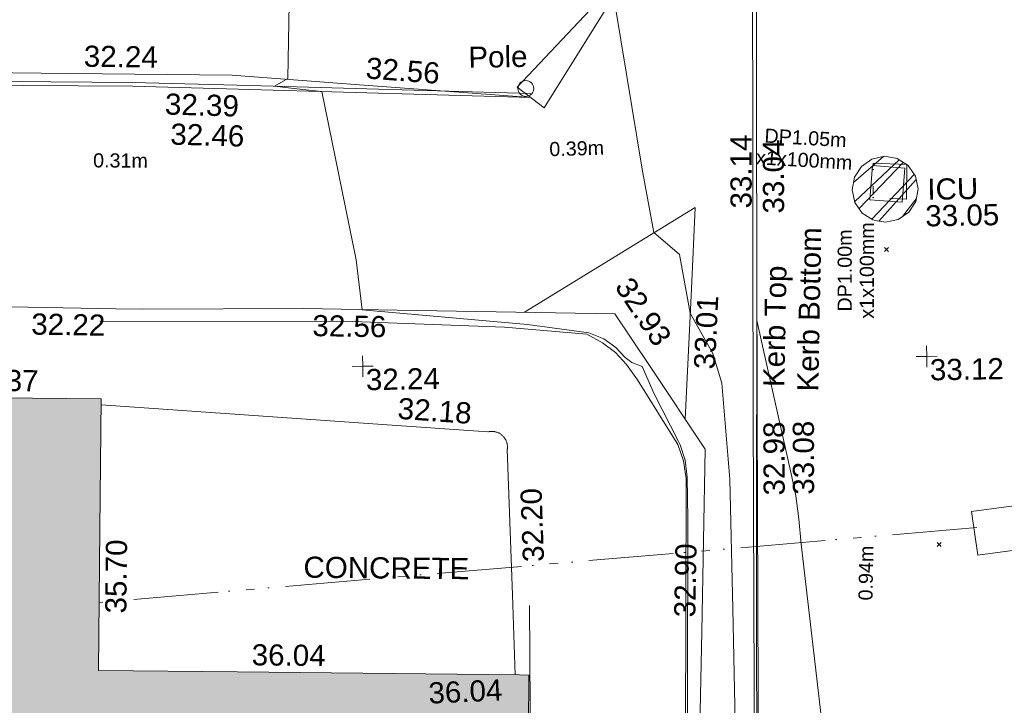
# Model space of a CAD drawing. Header units: millimetres. Extents: x -287732 to 520720, y -103372 to 287754.
# Tile 309 of 380: x 167488 to 184944, y 251636 to 263789. Entities that reach past the tile are written whole.
import ezdxf

# ---------------------------------------------------------------- set-up
doc = ezdxf.new("R2010")
doc.units = ezdxf.units.MM
for name, pattern in [('IMPORT-HIDDEN2 _3_', [4762.5, 3175, -1587.5]), ('IMPORT-UG_DRAINAGE_SURFACE_QLB4 _2_', [2700, 1500, -300.0000000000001, 0, -250, 150, -300.0000000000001, 0, -200]), ('IMPORT-UG_ELEC_LV_QLB2 _2_', [2700, 1500, -300.0000000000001, 0, -250, 150, -300.0000000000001, 0, -200]), ('IMPORT-UG_ELEC_STREET LIGHTING_QLB2 _2_', [2700, 1500, -300.0000000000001, 0, -250, 150, -300.0000000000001, 0, -200]), ('IMPORT-UG_UNIDENTIFIED_QLA _2_', [2350, 1500, -300.0000000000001, 0, -50, 150, -300.0000000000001, 0, -50])]:
    doc.linetypes.add(name, pattern=pattern)
for name, color, linetype, lineweight, true_color in [('00_TOPO_FURN_POLE', 7, 'Continuous', 9, 0x666666), ('00_UAV_BUILDING_CANOPY', 7, 'Continuous', 9, 0xff7fff), ('00_UAV_CONCRETE', 9, 'Continuous', 9, 0x808080), ('00_UAV_FENCE', 7, 'Continuous', 9, 0x264c2f), ('00_UAV_FORM_LINES', 7, 'Continuous', 9, 0x666666), ('00_UAV_FURN_POLE', 7, 'Continuous', 9, 0x666666), ('00_UAV_GATE', 7, 'Continuous', 9, 0xa50000), ('00_UAV_KERB_BOTTOM', 1, 'Continuous', 9, 0xff0000), ('00_UAV_KERB_TOP', 7, 'Continuous', 9, 0xa500a5), ('00_UAV_LEVEL_SPOT', 7, 'Continuous', 9, 0x666666), ('00_UAV_SERV_IC', 5, 'Continuous', 9, 0x0000ff), ('01_DTM_CONTOUR_MJR', 7, 'Continuous', 9, 0x7f3f00), ('01_DTM_CONTOUR_MNR', 7, 'Continuous', 9, 0xa5a552), ('12333-PUM-2D-U-0001-C01 - Rev2_REVIT IMPORT_dwg', 7, 'Continuous', 9, 0x767676), ('A_RHA_Line', 7, 'Continuous', 9, 0x00a600), ('PUM-CHAMBER EXTENTS', 6, 'IMPORT-HIDDEN2 _3_', 9, 0xff00ff), ('PUM-ELECTRIC-LV-QLB2', 1, 'IMPORT-UG_ELEC_LV_QLB2 _2_', 9, 0xff0000), ('PUM-SURFACE-QLB4', 4, 'IMPORT-UG_DRAINAGE_SURFACE_QLB4 _2_', 9, 0x00ffff), ('PUM-UNIDENTIFIED UTILITIES-QLA', 7, 'IMPORT-UG_UNIDENTIFIED_QLA _2_', 9, 0x52a500)]:
    doc.layers.add(name, color=color, linetype=linetype, lineweight=lineweight, true_color=true_color)
for name, color, linetype, lineweight in [('00_UAV_SURVEY_TEXT', 7, 'Continuous', 9), ('A_RHA_Detail', 7, 'Continuous', 9), ('GEN-TEXT', 7, 'Continuous', 9)]:
    doc.layers.add(name, color=color, linetype=linetype, lineweight=lineweight)
doc.styles.add('Arial_1', font='arial.ttf', dxfattribs={"height": 250})
doc.styles.add('Swis721 Lt BT_2', font='swissl.ttf', dxfattribs={"height": 375})

# ---------------------------------------------------------------- blocks, each defined once
blk = doc.blocks.new('12333-PUM-2D-U-0001-C01 - Rev2_REVIT IMPORT_dwg_POLE_2-2077241-Site Location Plan Proposed')
at = {"layer": '00_TOPO_FURN_POLE', "color": 254, "true_color": 0xcccccc}
blk.add_circle((0, 0), 375.0000000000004, dxfattribs=at)
blk = doc.blocks.new('12333-PUM-2D-U-0001-C01 - Rev2_REVIT IMPORT_dwg__U66-2077596-Site Location Plan Proposed')
at = {"layer": '00_UAV_GATE', "color": 9, "true_color": 0xe1aaaa, "flags": 128}
blk.add_lwpolyline([(-234.3096918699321, 187.3471865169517), (234.3096918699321, -187.3471865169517), (-4008.378191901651, -4532.770813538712), (-3539.758808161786, -4907.465186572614)], close=True, dxfattribs=at)
blk = doc.blocks.new('12333-PUM-2D-U-0001-C01 - Rev2_REVIT IMPORT_dwg_UAV-2077255-Site Location Plan Proposed')
at = {"layer": '00_UAV_LEVEL_SPOT', "color": 254, "true_color": 0xcccccc, "flags": 128}
for points in [[(500.0000000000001, 0), (0, 0), (0, 500.0000000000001)], [(0, -500.0000000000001), (0, 0), (-500.0000000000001, 0)]]:
    blk.add_lwpolyline(points, dxfattribs=at)
blk = doc.blocks.new('12333-PUM-2D-U-0001-C01 - Rev2_REVIT IMPORT_dwg_MGS62954_T2_Galway_ITM_3d_Rev1-2077680-Site Location Plan Proposed')
at = {"layer": '00_UAV_CONCRETE', "color": 254, "true_color": 0xcccccc, "flags": 128}
blk.add_lwpolyline([(534075352.4602575, 725809399.3611289), (534080333.2331771, 725808961.925258), (534082197.0470001, 725808798.2360003), (534082208.3991053, 725808800.7485151), (534082219.8464659, 725808802.7834492), (534082231.3689995, 725808804.3372326), (534082242.9464915, 725808805.4071395), (534082254.5586311, 725808805.991293), (534082266.1850468, 725808806.0886679), (534082277.8053417, 725808805.6990939), (534082289.39913, 725808804.823254), (534082300.9460723, 725808803.4626849), (534082312.4259111, 725808801.6197735), (534082323.8185071, 725808799.2977531), (534082335.1038737, 725808796.5006968), (534082346.2622125, 725808793.233512), (534082357.2739483, 725808789.5019304), (534082368.1197622, 725808785.3124982), (534082378.7806274, 725808780.6725657), (534082389.2378411, 725808775.5902721), (534082399.4730574, 725808770.0745342), (534082409.4683207, 725808764.1350279), (534082419.2060958, 725808757.7821734), (534082428.6692993, 725808751.0271158), (534082437.8413294, 725808743.8817058), (534082446.7060955, 725808736.3584787), (534082455.2480456, 725808728.4706327), (534082463.452194, 725808720.2320062), (534082471.3041484, 725808711.6570522), (534082478.7901334, 725808702.7608142), (534082485.8970162, 725808693.5588992), (534082492.6123286, 725808684.0674503), (534082498.9242902, 725808674.3031191), (534082504.8218274, 725808664.2830353), (534082507.0470002, 725808660.2360002), (534082512.3483424, 725808649.8881118), (534082517.2117099, 725808639.3273032), (534082521.6285707, 725808628.5721017), (534082525.5911759, 725808617.6413751), (534082529.0925741, 725808606.5542998), (534082532.1266223, 725808595.3303269), (534082534.6879979, 725808583.9891461), (534082536.7722076, 725808572.5506544), (534082538.3755946, 725808561.0349185), (534082539.4953462, 725808549.4621412), (534082540.129498, 725808537.8526244), (534082540.2769375, 725808526.226736), (534082539.9374059, 725808514.6048712), (534082539.1114991, 725808503.0074189), (534082537.8006656, 725808491.4547248), (534082537.0470001, 725808486.2360002), (534082583.4708555, 725805903.0419214), (534082608.9831965, 725804483.4414332)], dxfattribs=at)
at = {"layer": '00_UAV_FENCE', "color": 254, "true_color": 0xcccccc, "flags": 128}
for points in [[(534040236.5966402, 725811621.3257229), (534044811.3240002, 725812382.8490001), (534045165.275646, 725812441.7828897), (534049892.3240002, 725813228.8490003), (534050095.5373529, 725813263.728904), (534054984.3240001, 725814102.8490001), (534055022.6383213, 725814110.7843702), (534058499.3240001, 725814830.849), (534059928.9222767, 725815058.6848342), (534061994.3240002, 725815387.8490002), (534064902.0096612, 725815427.3198463), (534066414.3240001, 725815447.8490001), (534069899.4347883, 725815394.1241019), (534072382.3240002, 725815355.8490001), (534074893.3268316, 725815282.2835544), (534077775.3240002, 725815197.8490002), (534079872.7045814, 725815004.9772948), (534083060.3240001, 725814711.8490002)], [(534082886.7217533, 725810907.087553), (534085941.3240001, 725812708.8490001), (534085848.9626503, 725811270.76951), (534085700.5664679, 725808960.2196243)], [(534085699.0470001, 725790248.2360001), (534085740.8931373, 725791606.4160599), (534085743.0610672, 725791676.779525), (534085848.0470001, 725794436.2360002), (534085853.9828314, 725795192.7184618), (534085869.324, 725797147.8490001), (534085849.4254252, 725800192.3309445), (534085833.324, 725802655.849), (534085926.5001746, 725805190.5046549), (534086045.324, 725808422.8490001), (534085092.0223545, 725809908.7521424), (534084486.3240001, 725810852.849), (534080628.031326, 725810983.674155), (534078971.3240001, 725811039.8490001), (534076118.3240002, 725811080.849), (534075641.9864571, 725811097.3114545), (534073456.3240002, 725811172.849)]]:
    blk.add_lwpolyline(points, dxfattribs=at)
at = {"layer": '00_UAV_FORM_LINES', "color": 254, "true_color": 0xcccccc, "flags": 128}
for points in [[(534075354.0470001, 725810881.2360002), (534079831.0470001, 725810796.2360002), (534082526.0470001, 725810647.2360002), (534083983.0470001, 725810501.2360002), (534084254.047, 725810340.2360002), (534084487.0470001, 725810166.2360001), (534084676.0470001, 725809952.2360002), (534084865.0470001, 725809674.2360001), (534085559.0470001, 725808516.2360002), (534085654.047, 725808224.2360001), (534085699.0470001, 725807912.2360002), (534085563.047, 725801028.2360001), (534085399.0470001, 725797069.2360001), (534085230.0470001, 725793998.2360002), (534085252.0470001, 725791758.2360002), (534085364.047, 725789994.2360002), (534085250.0470001, 725786979.2360002), (534085324.0470001, 725784288.2360002), (534085338.0470001, 725782243.2360001), (534085386.0469999, 725779444.2360002), (534085303.047, 725772293.2360001), (534085308.0470001, 725768355.2360002)], [(534082884.047, 725805710.2360003), (534082832.0470001, 725801222.2360002), (534082781.047, 725797994.2360002), (534082808.047, 725795342.2360002), (534082753.0470001, 725793529.2360002), (534082657.0470001, 725791443.2360002), (534082469.0470001, 725789152.2360001)]]:
    blk.add_lwpolyline(points, dxfattribs=at)
at = {"layer": '00_UAV_KERB_BOTTOM', "color": 254, "true_color": 0xcccccc, "flags": 128}
for points in [[(534087127.3925, 725818710.967), (534087055.6785406, 725814082.400611), (534087020.3925001, 725811804.967), (534086978.7754127, 725809083.3318887), (534086952.3925001, 725807357.967), (534086908.3600983, 725804083.9448671), (534086890.3925002, 725802747.967)], [(534083060.324, 725814711.8490001), (534078083.0718437, 725814938.5967692), (534076010.5120001, 725815033.0160002), (534073095.2009416, 725815106.9019696), (534071433.5120001, 725815149.016), (534068098.8865773, 725815243.1329516), (534066579.512, 725815286.016), (534064479.512, 725815314.0159999), (534063616.6234485, 725815257.9040569), (534063288.5120001, 725815227.0160002), (534063105.5081211, 725815204.4317069), (534062430.3113397, 725815121.106467), (534061591.5120001, 725814982.016), (534060068.5119999, 725814746.0159999), (534058165.3316913, 725814440.7223341), (534057643.512, 725814357.0159999), (534055958.512, 725814065.016), (534053960.512, 725813723.0159999), (534053238.7362542, 725813602.8329962), (534050765.5120001, 725813191.0159999), (534048310.5562697, 725812769.548912), (534046676.512, 725812489.0160002), (534043378.2614954, 725811961.8406023), (534043285.512, 725811947.016)]]:
    blk.add_lwpolyline(points, dxfattribs=at)
at = {"layer": '00_UAV_KERB_TOP', "color": 254, "true_color": 0xcccccc, "flags": 128}
for points in [[(534087057.4009004, 725818712.051434), (534086987.1000257, 725814174.688427), (534086950.4009005, 725811806.0514342), (534086910.1785321, 725809175.6268855), (534086882.3996968, 725807358.9728038), (534086839.5950975, 725804176.2437335), (534086820.3988298, 725802748.9083468)], [(534083063.5096731, 725814781.7764732), (534078086.2540181, 725815008.5244015), (534076012.9918483, 725815102.9756281), (534073098.3836907, 725815176.8437835), (534071435.386215, 725815218.9909774), (534068102.0692717, 725815313.0709983), (534066580.9661577, 725815356.0028334), (534064477.7046748, 725815384.0463195), (534063611.0707442, 725815327.6908218), (534063280.9432696, 725815296.6129786), (534063108.6254771, 725815275.3474427), (534062420.2946819, 725815190.4013498), (534061580.4265983, 725815051.1336626), (534060057.6088186, 725814815.1618992), (534058168.3823617, 725814512.1066034), (534057631.9917748, 725814426.0629176), (534055946.6306697, 725814134.0003401), (534053948.8581256, 725813792.0392741), (534053241.7716125, 725813674.3021771), (534050753.8410559, 725813260.0364317), (534048313.5724376, 725812841.0908289), (534046665.0653545, 725812558.0749396), (534043381.3100927, 725812033.2163868), (534043274.1549, 725812016.089252)]]:
    blk.add_lwpolyline(points, dxfattribs=at)
at = {"layer": '00_UAV_SERV_IC', "color": 254, "true_color": 0xcccccc, "flags": 128}
for points in [[(534089041.3925, 725812792.967), (534089096.3925, 725813397.967), (534089668.1783205, 725813345.9864708), (534089613.1783205, 725812740.9864707)], [(534090841.3925, 725806459.967), (534090748.3925, 725807236.9669999), (534091500.268344, 725807326.9598616), (534091593.268344, 725806549.9598615)]]:
    blk.add_lwpolyline(points, close=True, dxfattribs=at)
at = {"layer": '01_DTM_CONTOUR_MJR', "color": 254, "true_color": 0xcccccc, "flags": 128}
blk.add_lwpolyline([(534085601.6908025, 725801281.6889185), (534085717.6264912, 725807198.160938), (534085718.6170213, 725807937.1276598), (534085684.0408234, 725808237.0204117), (534085601.2842707, 725808511.5746387), (534085575.1529949, 725808567.623698), (534085159.2353608, 725809422.5818), (534084953.645818, 725809907.6479312), (534084769.8603016, 725809980.9601166), (534084653.5714356, 725810075.1879369), (534084490, 725810252.5225224), (534084282.7336102, 725810409.5589213), (534084015.7, 725810524.5000001), (534082933.0686184, 725810691.1294509), (534080010, 725811000.0000001), (534079915.0733784, 725811888.0242784), (534079360, 725814880), (534079017.05932, 725814923.3666909), (534078520.0000001, 725814990), (534078759.2609649, 725815122.1042415), (534078810.2525284, 725816451.8540155)], dxfattribs=at)
at = {"layer": '01_DTM_CONTOUR_MNR', "color": 254, "true_color": 0xcccccc, "flags": 128}
for points in [[(534088054.6660277, 725803299.4328437), (534087715.7430712, 725806713.0791297), (534087684.9286261, 725807161.4847964), (534087634.679395, 725807568.5517699), (534087571.3575485, 725807906.3661203), (534087000, 725810690.0000002), (534086934.076412, 725807360), (534086886.0416667, 725804574.7916667), (534086869.4426752, 725802750)], [(534086496.9622062, 725802720.6329279), (534086485.1167017, 725805592.427141), (534086470.3065779, 725807883.222925), (534086359.7423409, 725809586.6961511), (534086208.8485665, 725810120.1747313), (534085820.0000001, 725810840.0000001), (534085649.8071553, 725811885.5268711), (534085441.7818336, 725812070.9063519), (534085200.0000001, 725812280), (534085026.2571757, 725813344.543628), (534085016.7847034, 725813373.5609946), (534084589.3301784, 725816282.5669003)]]:
    blk.add_lwpolyline(points, dxfattribs=at)
blk.add_blockref('12333-PUM-2D-U-0001-C01 - Rev2_REVIT IMPORT_dwg__U66-2077596-Site Location Plan Proposed', (534086834.3925, 725819431.9670001))
at = {"xscale": 0.375, "yscale": 0.375, "zscale": 0.375}
for name, p in [('12333-PUM-2D-U-0001-C01 - Rev2_REVIT IMPORT_dwg_POLE_2-2077241-Site Location Plan Proposed', (534082977.3925, 725814871.967)), ('12333-PUM-2D-U-0001-C01 - Rev2_REVIT IMPORT_dwg_UAV-2077255-Site Location Plan Proposed', (534080000.0000001, 725810000)), ('12333-PUM-2D-U-0001-C01 - Rev2_REVIT IMPORT_dwg_UAV-2077255-Site Location Plan Proposed', (534090000.0000001, 725810000))]:
    blk.add_blockref(name, p, dxfattribs=at)
at = {"layer": '00_UAV_BUILDING_CANOPY', "color": 251, "true_color": 0x666666, "char_height": 375, "width": 1495.902363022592, "attachment_point": 1, "line_spacing_factor": 1.005061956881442, "style": 'Swis721 Lt BT_2'}
for s, insert, rotation in [('35.37', (534072944.5389771, 725810066.8795233), 358.39820237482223), ('35.70', (534075357.9796851, 725805701.104975), 88.39820237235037), ('36.04', (534077947.82233, 725805109.209001), 358.39820237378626), ('36.04', (534081058.2900073, 725804374.710857), 1.5506028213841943)]:
    blk.add_mtext(s, dxfattribs=dict(at, insert=insert, rotation=rotation))
at = {"layer": '00_UAV_CONCRETE', "color": 251, "true_color": 0x666666, "char_height": 375, "width": 1495.902363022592, "attachment_point": 1, "line_spacing_factor": 1.005061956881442, "style": 'Swis721 Lt BT_2'}
for s, insert, rotation in [('32.18', (534080625.6012838, 725809433.383904), 354.9808821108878), ('32.20', (534082779.3219262, 725806475.0393128), 91.02957989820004)]:
    blk.add_mtext(s, dxfattribs=dict(at, insert=insert, rotation=rotation))
at = {"layer": '00_UAV_FENCE', "color": 251, "true_color": 0x666666, "char_height": 375, "width": 1495.902363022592, "attachment_point": 1, "line_spacing_factor": 1.005061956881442, "style": 'Swis721 Lt BT_2'}
for s, insert, rotation in [('32.24', (534075157.7222462, 725815769.9795964), 358.3218719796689), ('32.56', (534080167.0033642, 725815475.2331728), 354.74595011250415), ('32.93', (534084796.7314463, 725811534.8880701), 302.68276089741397), ('32.22', (534074144.7177432, 725811040.0981392), 358.0206181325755), ('32.56', (534079126.966446, 725810925.1048828), 358.0579859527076), ('33.01', (534085867.08999, 725809854.0164766), 86.32519808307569), ('32.90', (534085440.7888624, 725805458.5286939), 87.89470466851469)]:
    blk.add_mtext(s, dxfattribs=dict(at, insert=insert, rotation=rotation))
at = {"layer": '00_UAV_FURN_POLE', "insert": (534081967.4216615, 725815631.0603691), "char_height": 375, "width": 1191.972994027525, "attachment_point": 1, "line_spacing_factor": 1.005061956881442, "style": 'Swis721 Lt BT_2'}
blk.add_mtext('Pole', dxfattribs=at)
at = {"layer": '00_UAV_KERB_BOTTOM', "color": 251, "true_color": 0x666666, "char_height": 375, "attachment_point": 1, "line_spacing_factor": 1.005061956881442, "style": 'Swis721 Lt BT_2'}
for s, insert, width, rotation in [('32.39', (534076584.5022955, 725814897.8592576), 1495.902363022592, 357.39159014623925), ('33.04', (534087141.3498374, 725812582.6754984), 1495.902363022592, 89.11234319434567), ('Kerb Bottom', (534087691.4261376, 725809423.1877184), 3414.456504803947, 87.91607306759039), ('32.98', (534087064.7815686, 725807585.6605787), 1495.902363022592, 89.12394662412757)]:
    blk.add_mtext(s, dxfattribs=dict(at, insert=insert, width=width, rotation=rotation))
at = {"layer": '00_UAV_KERB_TOP', "color": 251, "true_color": 0x666666, "char_height": 375, "attachment_point": 1, "line_spacing_factor": 1.005061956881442, "style": 'Swis721 Lt BT_2'}
for s, insert, width, rotation in [('32.46', (534076671.0164183, 725814363.4246806), 1495.902363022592, 357.39159013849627), ('33.14', (534086567.4288375, 725812682.7929765), 1495.902363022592, 89.11234319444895), ('Kerb Top', (534087091.4048511, 725809511.8922669), 2493.170605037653, 87.91607306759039), ('33.08', (534087585.3374563, 725807590.5724107), 1495.902363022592, 89.1239465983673)]:
    blk.add_mtext(s, dxfattribs=dict(at, insert=insert, width=width, rotation=rotation))
at = {"layer": '00_UAV_LEVEL_SPOT', "char_height": 375, "width": 1495.902363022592, "attachment_point": 1, "line_spacing_factor": 1.005061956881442, "style": 'Swis721 Lt BT_2'}
for s, insert in [('32.24', (534080051.8765643, 725809949.1441547)), ('33.12', (534090051.8765643, 725809949.1441547))]:
    blk.add_mtext(s, dxfattribs=dict(at, insert=insert))
at = {"layer": '00_UAV_SERV_IC', "color": 251, "true_color": 0x666666, "char_height": 375, "attachment_point": 1, "line_spacing_factor": 1.005061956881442, "style": 'Swis721 Lt BT_2'}
for s, insert, width in [('ICU', (534090062.4601159, 725813149.7183577), 1021.012723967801), ('33.05', (534090017.6319653, 725812679.3393569), 1495.902363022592)]:
    blk.add_mtext(s, dxfattribs=dict(at, insert=insert, width=width))
at = {"layer": '00_UAV_SURVEY_TEXT', "color": 251, "true_color": 0x666666, "insert": (534078892.3972673, 725806646.0232573), "char_height": 375, "width": 3286.236302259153, "attachment_point": 1, "rotation": 358.46470020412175, "line_spacing_factor": 1.005061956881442, "style": 'Swis721 Lt BT_2'}
blk.add_mtext('CONCRETE', dxfattribs=at)
blk = doc.blocks.new('12333-PUM-2D-U-0001-C01 - Rev2_REVIT IMPORT_dwg-1620468-Site Location Plan Proposed')
at = {"layer": 'PUM-CHAMBER EXTENTS', "true_color": 0xffaaff}
h = blk.add_hatch(dxfattribs=at)
h.set_pattern_fill('FP_3', color=211, style=0, pattern_type=2)
h.set_pattern_definition([(45, (-533641079.65, -725615854.3560001), (-265.1650429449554, 265.1650429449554), []), (45, (-533640902.873, -725615854.3560001), (-265.1650429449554, 265.1650429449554), [])])
h.paths.add_polyline_path([(448233.8860238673, 196535.7817545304), (448457.798198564, 196580.3206552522), (448647.6217743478, 196707.1567135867), (448774.4578326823, 196896.9802893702), (448818.996733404, 197120.8924640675), (448773.2460067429, 197346.618264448), (448647.6217743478, 197534.6282145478), (448457.7981985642, 197661.4642728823), (448233.8860238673, 197706.0031736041), (448009.9738491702, 197661.4642728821), (447820.1502733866, 197534.6282145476), (447693.3142150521, 197344.8046387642), (447648.7753143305, 197120.8924640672), (447698.6495067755, 196888.995461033), (447820.1502733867, 196707.1567135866), (448009.9738491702, 196580.3206552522), (448213.5304082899, 196539.8307382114)])
at = {"layer": 'GEN-TEXT', "color": 253, "true_color": 0xaaaaaa}
for p, q in [((448204.994813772, 196017.2884822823), (448275.7054918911, 196087.9991604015)), ((448275.7054918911, 196017.2884822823), (448204.994813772, 196087.9991604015)), ((449048.994813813, 190771.2884822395), (449119.7054919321, 190841.9991603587)), ((449119.7054919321, 190771.2884822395), (449048.994813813, 190841.9991603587))]:
    blk.add_line(p, q, dxfattribs=at)
at = {"layer": 'PUM-CHAMBER EXTENTS', "color": 211, "linetype": 'Continuous', "true_color": 0xffaaff, "flags": 128}
blk.add_lwpolyline([(448818.9967334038, 197120.8924640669), (448774.457832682, 197344.8046387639), (448735.3663324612, 197403.3092032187), (448647.6217743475, 197534.6282145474), (448457.798198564, 197661.4642728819), (448233.886023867, 197706.0031736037), (448009.9738491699, 197661.4642728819), (447820.1502733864, 197534.6282145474), (447706.9622171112, 197365.2303172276), (447693.3142150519, 197344.8046387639), (447648.7753143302, 197120.8924640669), (447693.3142150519, 196896.9802893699), (447820.1502733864, 196707.1567135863), (448009.9738491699, 196580.3206552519), (448050.6597721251, 196572.2277220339), (448233.886023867, 196535.78175453), (448457.798198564, 196580.3206552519), (448647.6217743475, 196707.1567135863), (448774.457832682, 196896.9802893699)], close=True, dxfattribs=at)
at = {"layer": 'PUM-SURFACE-QLB4', "color": 131, "true_color": 0xaaffff}
blk.add_line((449755.3501528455, 191095.6438212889), (434174.8948291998, 190043.5089952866), dxfattribs=at)
at = {"layer": 'PUM-UNIDENTIFIED UTILITIES-QLA', "color": 9, "true_color": 0xc5e1aa, "flags": 128}
blk.add_lwpolyline([(448033.3501528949, 197584.6438213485), (448624.3501529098, 197553.6438213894), (448611.3501528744, 196941.6438213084), (448020.3501529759, 196972.6438212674)], close=True, dxfattribs=at)
blk.add_blockref('12333-PUM-2D-U-0001-C01 - Rev2_REVIT IMPORT_dwg_MGS62954_T2_Galway_ITM_3d_Rev1-2077680-Site Location Plan Proposed', (-533641079.6498471, -725615854.3561786))
at = {"layer": 'PUM-ELECTRIC-LV-QLB2', "char_height": 250, "attachment_point": 2, "line_spacing_factor": 0.9417779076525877, "style": 'Arial_1'}
for s, insert, width, rotation in [('DP1.05m\\Px1x100mm', (446849.109001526, 198181.8476461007), 2038.461589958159, 355.6998452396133), ('0.31m', (434692.8113808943, 197992.7372311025), 1160.025439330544, 358.6674281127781), ('0.39m', (442778.323242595, 198065.4697389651), 1160.025439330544, 0.561843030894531), ('DP1.00m\\Px1x100mm', (447367.813741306, 195696.0607977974), 2038.461589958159, 88.96954644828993), ('0.94m', (447650.2923833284, 190329.8555659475), 1160.025439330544, 87.98479411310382)]:
    blk.add_mtext(s, dxfattribs=dict(at, insert=insert, width=width, rotation=rotation))

msp = doc.modelspace()

# ---------------------------------------------------------------- hatches: boundary and pattern name
at = {"layer": 'A_RHA_Detail', "true_color": 0xc0c0c0}
h = msp.add_hatch(color=9, dxfattribs=at)
h.paths.add_polyline_path([(-80880.60083809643, -68502.79057078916), (-80400.865924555, -68483.41509113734), (-80400.865924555, -62984.64684185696), (-24474.85765177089, -63009.32043784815), (-24456.14471271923, -50840.30023858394), (-36622.55041039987, -50831.65104353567), (-36622.55041039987, -44228.57792613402), (-50959.0526582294, -44218.38599194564), (-50959.0526582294, -42573.78171514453), (-54563.9325804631, -42571.21897729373), (-54565.69773352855, -45054.17447474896), (-92408.82109321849, -45027.27149621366), (-92411.78875845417, -49201.74309222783), (-100061.9988811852, -49201.74309222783), (-100052.2214449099, -64852.82557838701), (-86120.90825229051, -64852.82557838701), (-86092.1662649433, -62957.90041523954), (-84861.10047608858, -62957.90041523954), (-84854.79052929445, -68240.109737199), (-80870.60226892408, -68240.10973722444)])
h.paths.add_polyline_path([(-137238.9269902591, -68461.9384092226), (-132719.7426408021, -68433.0633692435), (-132847.0731201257, -62850.04282283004), (-130454.6837966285, -62916.63108078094), (-130498.2830220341, -61355.85393642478), (-117581.136331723, -61423.42893438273), (-117492.3908565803, -49183.91309190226), (-125136.5200282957, -49178.47881952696), (-125133.572703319, -45032.61887136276), (-163007.1824077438, -45005.6942194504), (-163007.1824076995, -44090.2963411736), (-163123.8521269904, -44090.21339942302), (-163122.6389897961, -42383.75184302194), (-166563.8543419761, -42383.75184298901), (-166565.034908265, -44044.39824208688), (-193158.4656786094, -44025.49275805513), (-193195.152889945, -62863.65652504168), (-137269.7106414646, -62916.63108078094), (-137254.3708868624, -65679.90523788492)])
h.paths.add_polyline_path([(120310.9497607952, -32334.28230164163), (120312.4652266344, -31610.73011961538), (133451.2244789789, -31638.24899384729), (133469.2230092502, -19717.98315780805), (121295.7536929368, -19692.48606430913), (121319.8434528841, -8190.941560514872), (112277.0825930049, -8172.001674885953), (112263.1770823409, -14811.1234547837), (78285.85310969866, -14739.95861438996), (78292.82277619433, -8167.077575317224), (75241.99098605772, -8160.673431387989), (69355.76844233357, -8152.931592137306), (69353.6659720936, -9156.74635762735), (68372.60878945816, -9154.691552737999), (68372.60878945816, -13705.52853215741), (69333.7233474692, -13707.54156770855), (69325.07112547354, -16249.53369228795), (66623.4489111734, -16249.53369228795), (66619.79243935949, -17995.29925530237), (65989.07757494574, -17995.2992552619), (65985.44262772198, -19730.78799483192), (57152.23993377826, -19712.28702421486), (57127.42535098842, -31559.89463417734), (70277.87165424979, -31587.43801817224), (70277.87165431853, -32271.7414715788), (78263.96947909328, -32285.12944888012), (78266.62661740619, -31019.79372153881), (112335.8856506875, -31091.15111860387), (112335.8856506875, -32317.57330553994), (119781.4233959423, -32333.17321913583)])
h.paths.add_polyline_path([(7503.717409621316, -1791.439263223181), (15482.43097392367, -674.0213231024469), (15484.0826588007, 148.1327206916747), (56188.28042539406, 205.5276654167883), (56155.84326007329, 14338.3166313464), (18016.62665935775, 14236.48149539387), (17967.9025208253, 34313.18372071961), (21727.10644863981, 34324.0692624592), (21708.90974962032, 40608.10218321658), (18009.66447159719, 40608.10218321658), (17995.54603706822, 45483.75063442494), (9770.084204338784, 45420.6329473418), (3966.213879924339, 45446.76585222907), (3984.771235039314, 14176.56786832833), (1023.062455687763, 14176.56786837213), (-276.5134647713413, 14190.52623461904), (-231.6790044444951, 5968.135265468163), (-226.4491536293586, 193.7444677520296), (553.0869992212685, 183.4716499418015), (7477.609307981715, 143.2867586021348), (7488.638446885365, -674.0213231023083)])
h.paths.add_polyline_path([(77755.59663317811, 53.47451145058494), (77729.51881611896, 1699.844979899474), (94464.47132486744, 1659.976083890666), (94606.37913471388, 17991.390236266), (88810.4190114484, 18015.03260816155), (88799.89418497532, 14436.74271609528), (69413.88950349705, 14457.8773889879), (69377.35724448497, 99.62816357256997), (75241.99098605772, 67.32134432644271)])
h.paths.add_polyline_path([(61252.12079701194, 46453.95617366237), (105774.7348988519, 46472.68783506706), (105768.2642198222, 61852.61234306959), (92285.13876309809, 61852.61234306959), (92308.59670399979, 65784.30757140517), (96107.4668000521, 65767.60445243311), (96059.68081117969, 75209.20847378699), (101084.8427276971, 75071.88872764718), (104988.0046543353, 74765.36560406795), (108403.6894220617, 74363.8408943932), (112009.2703903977, 73787.25420861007), (115645.3524815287, 73049.69667206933), (116890.8108051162, 72761.69136252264), (120208.9929833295, 71893.18353872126), (120865.241739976, 71703.68484519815), (124135.6329506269, 70669.67317906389), (127435.6253142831, 69480.50055823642), (127820.4368670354, 69394.93141813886), (128274.3081769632, 69331.69585753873), (128731.8791144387, 69306.66104516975), (129189.9401488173, 69320.00258290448), (129645.2782985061, 69371.62688826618), (130094.6997111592, 69461.17185603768), (130535.0520071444, 69588.00939074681), (130963.246434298, 69751.24981927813), (131376.2795165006, 69949.74812590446), (131771.2541232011, 70182.11198903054), (132162.5575600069, 70460.5404660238), (132496.0921583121, 70741.69081113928), (132820.871367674, 71064.98072578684), (133117.4593294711, 71414.31364272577), (133383.77568926, 71787.23923950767), (133616.5473239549, 72178.5372844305), (133817.1647262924, 72590.54524898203), (133982.6025969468, 73017.89547513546), (134111.7005086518, 73457.59040801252), (134203.5529320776, 73906.54590458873), (134257.5155883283, 74361.61286216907), (134272.5462649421, 74819.5993153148), (134250.5259875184, 75277.29281745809), (134189.6227572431, 75731.48297747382), (134090.9274700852, 76178.98397757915), (133955.1324028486, 76616.65691993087), (133783.1900598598, 77041.43184345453), (133576.3064937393, 77450.32925647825), (133335.932843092, 77840.48103920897), (133063.7551572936, 78209.15055532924), (132761.6825665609, 78553.75185442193), (132431.8338935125, 78871.8678050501), (132076.5227905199, 79161.26705197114), (131698.2415080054, 79419.91966861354), (131299.6434187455, 79646.01139197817), (131093.5942456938, 79746.34209763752), (132146.0467355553, 83110.22226145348), (122787.7632953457, 86282.54285518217), (121604.3555412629, 82800.3591886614), (117095.9864227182, 83870.84033785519), (116841.9598400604, 83526.35449572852), (116120.5435466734, 91221.93611972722), (110237.7341284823, 91274.27491021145), (110194.3680786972, 90435.39030214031), (104988.0046543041, 90486.49901390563), (104973.2761846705, 94309.82427956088), (103746.1314668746, 94309.8242795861), (103839.9937121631, 122852.1474271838), (96365.09202306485, 122931.9599470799), (96350.3400238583, 123952.4168585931), (104555.5505249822, 123902.1925226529), (104607.3234458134, 120248.5396156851), (125502.5015002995, 120134.1933400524), (125662.0200253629, 137657.3796882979), (114479.5865733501, 137699.2256881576), (114382.306264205, 129149.9458158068), (104644.159003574, 129187.9975073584), (104577.9931702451, 126217.3903144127), (101184.4926406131, 126159.1566967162), (101264.6166812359, 135959.2655565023), (89967.23178808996, 135988.8856164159), (89927.63362986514, 125823.6463181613), (93630.53562302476, 125840.7948842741), (93580.65688892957, 122931.9599470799), (88697.38835376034, 122904.7310126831), (88679.3898954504, 95739.09143775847), (86378.25848996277, 95739.09143775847), (86378.18187189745, 96178.1008337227), (83279.50743284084, 96200.92083327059), (83273.62493422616, 95735.74732133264), (70169.67509619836, 95733.22421950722), (70166.26842742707, 96272.07409347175), (66674.99731294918, 96257.14073655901), (66654.74538556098, 95755.71092136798), (65784.77231079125, 95755.71092136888), (65887.65094984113, 117470.630565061), (53473.3427162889, 117487.9046429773), (53434.44066309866, 98570.46349063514), (40649.41626916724, 98570.46349063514), (40610.16711559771, 94406.01479078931), (38853.82372868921, 94410.36303440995), (38848.65589191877, 89463.65332729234), (40612.46601912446, 89518.45976927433), (40665.38257362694, 86257.73741128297), (38372.19584460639, 86305.72309285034), (38369.79374539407, 76901.0507917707), (50937.9512507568, 76944.40198294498), (50922.88567286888, 74598.78180889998), (56484.9061132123, 74588.85093771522), (56484.9061132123, 75194.85181995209), (92465.4037153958, 75233.0258166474), (92645.92783662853, 71766.64845094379), (89810.55521366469, 69362.83965827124), (85313.16173974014, 69360.94750420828), (85313.16173974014, 66907.4050808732), (75210.14498263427, 66903.15451589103), (75210.14498263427, 63815.70944550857), (70819.40014309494, 63815.70999200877), (70819.21601505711, 64253.35708059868), (69456.83415683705, 64253.35708059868), (69455.7195737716, 66901.99623166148), (61303.32856759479, 66898.5668068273), (61304.56054988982, 63970.32021231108), (70500.41048208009, 63970.32021219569), (70500.4088543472, 61852.59006207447), (61245.6438848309, 61848.69637488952), (61252.03558504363, 46656.49344428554)])
h.paths.add_polyline_path([(-17153.16561239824, 48569.32684293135), (-17153.16561224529, 60770.38083685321), (-29362.88357759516, 60774.70428694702), (-29362.88357759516, 67399.20394580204), (-43507.24466814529, 67405.01911303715), (-43488.5313307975, 69093.07334175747), (-45766.41866231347, 69109.32868388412), (-45794.3462003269, 67405.01911303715), (-47272.11273194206, 67404.2124544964), (-47272.44887633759, 66454.91798908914), (-86004.56386332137, 66468.63299519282), (-86006.66970787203, 60521.58362721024), (-92662.87722510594, 60521.58362721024), (-92665.2138765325, 50184.35611932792), (-79752.0168396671, 50179.78309939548), (-79752.016597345, 48591.4932381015), (-17157.7163123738, 48569.32845417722)])
h.paths.add_polyline_path([(-201056.4185878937, 48628.75479108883), (-138377.9751621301, 48634.64535779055), (-138377.9751621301, 50133.28201003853), (-125467.710581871, 50134.49626164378), (-125468.6909603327, 60566.1903686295), (-132186.8595614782, 60565.86652591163), (-132187.4203588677, 66533.0197876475), (-170643.3098734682, 66805.61809689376), (-170643.3098732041, 67738.78475848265), (-200340.0100486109, 67488.93693764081), (-200348.7171487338, 60827.78025104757), (-201057.5650552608, 60827.71357558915), (-201056.6510294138, 51102.04313372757)])
h.paths.add_polyline_path([(-240051.5126725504, 54769.19491160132), (-239444.490259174, 54811.10754483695), (-239186.5396223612, 54841.92927608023), (-238764.8191577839, 54940.98166103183), (-238382.4735933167, 55122.46891388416), (-237990.3402229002, 55354.87497234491), (-237269.2031023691, 55936.21515020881), (-237032.4836384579, 56225.56611516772), (-236793.0039602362, 56569.31473944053), (-236554.5880578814, 57004.26389721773), (-236432.7219585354, 57267.46508908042), (-236300.081527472, 57753.26238983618), (-236250.7285154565, 58017.17885684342), (-236235.6490609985, 58516.21786804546), (-236233.2538429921, 58987.85640053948), (-236213.7029795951, 59823.48083769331), (-236363.8287855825, 59820.86038205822), (-236634.0279869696, 60698.06075827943), (-236391.9547756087, 61432.19726339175), (-236225.4740089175, 61435.10319600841), (-236201.6036569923, 62637.68779596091), (-232563.5271750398, 62639.28734435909), (-232563.5271750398, 63049.03842404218), (-232732.1945866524, 63049.15302218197), (-232860.1521277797, 63457.95890274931), (-232731.606808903, 63914.24862697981), (-232560.8209656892, 63914.24862697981), (-232515.1276847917, 70598.00033009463), (-240628.6947849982, 70598.85496273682), (-240629.7923196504, 72350.98321577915), (-246412.6011212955, 72347.36085933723), (-246412.6011212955, 70616.45923936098), (-254449.5805725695, 70618.60952619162), (-254454.637144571, 70754.06491720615), (-254469.7140363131, 73191.66276250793), (-263883.2532625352, 73267.83063688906), (-263902.4181505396, 68260.74348553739), (-263714.8217520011, 68259.82096572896), (-263552.9672900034, 67819.65434396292), (-263719.0883117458, 67392.2068408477), (-263913.6298699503, 67392.20684284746), (-263956.7001913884, 58633.76423459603), (-260181.1963171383, 58611.22607638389), (-260192.3146983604, 56354.25111579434), (-257184.684388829, 56339.46086021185), (-257213.4419957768, 57092.93866021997), (-257338.5163846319, 57093.27331223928), (-257471.0109294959, 57531.74572308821), (-257338.5163845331, 58062.22513696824), (-257203.4956297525, 58064.06881289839), (-257173.5751889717, 58598.54056692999), (-256478.2273617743, 58575.27357994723), (-256478.2273617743, 58788.51859473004), (-256013.0091299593, 58911.92701534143), (-255397.0786664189, 58780.99767617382), (-255397.0786664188, 58595.982422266), (-243809.885361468, 58585.92793201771), (-243805.3570672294, 58352.04527760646), (-243740.939469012, 57884.52572680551), (-243619.0830608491, 57421.84877545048), (-243424.3877545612, 56943.65915412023), (-243247.1437899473, 56608.24157713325), (-243003.0710579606, 56249.99021479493), (-242732.2093200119, 55932.75703082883), (-242371.7230178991, 55603.12658811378), (-242141.255125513, 55424.88676767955), (-241804.9643037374, 55216.88439822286), (-241529.4640827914, 55077.02869055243), (-241100.6275144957, 54917.18295003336), (-240836.2134980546, 54840.82833176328), (-240453.4486195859, 54788.60784130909), (-240218.9578693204, 54777.28227442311)])
h.paths.add_polyline_path([(40276.69022552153, 59895.36417752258), (40328.62676029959, 69196.9439153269), (36588.99968785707, 69217.8245910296), (36619.46637569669, 74674.25962428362), (32264.36460078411, 74687.02318924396), (32233.48293867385, 69156.26826306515), (11916.69390495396, 69269.70959686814), (11966.66200111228, 78218.75165974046), (29087.509017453, 78123.15526808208), (29143.44567205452, 88141.1370047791), (15719.348796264, 88216.09212953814), (15732.60379610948, 90589.9978889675), (4594.294101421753, 90652.19003489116), (4525.129359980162, 78265.12250449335), (10096.76365553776, 78234.01258731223), (10077.43887221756, 74773.03821910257), (4547.641142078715, 74803.91453678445), (4465.579974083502, 60107.1600234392), (19125.89094760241, 60025.30234268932), (19139.86249374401, 62527.53804644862), (31738.59196305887, 62457.19146404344), (31724.55430858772, 59943.11609815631), (38369.79364225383, 59906.01157293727)])
h.paths.add_polyline_path([(-246083.0241259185, 72334.29150213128), (-246083.0594797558, 72334.30275087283), (-246208.2905500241, 72334.29150213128)])
h.paths.add_polyline_path([(-114575.3004830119, 112178.0758695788), (-114575.3246435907, 112178.0758695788), (-114707.2752166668, 115801.5811617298)])
h.paths.add_polyline_path([(-154699.9178765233, 101760.4080976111), (-114382.050333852, 101776.0542914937), (-114382.050333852, 106926.9360164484), (-113755.641395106, 106927.1792101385), (-113757.5507412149, 111847.2721531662), (-114431.6837526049, 111847.2721531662), (-114431.8097758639, 112178.0758695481), (-114575.3004830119, 112178.0758695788), (-114578.9984943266, 121707.2390833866), (-123056.9849702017, 121707.2390833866), (-123068.8201032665, 156452.7036899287), (-119381.2340625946, 156454.1348067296), (-119381.2340625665, 160165.8597952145), (-115501.031452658, 160167.3662801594), (-115503.3750945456, 166206.5793118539), (-132411.7987151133, 166599.6604729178), (-132411.8243278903, 166665.6603411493), (-135275.0124468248, 166664.5490317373), (-135275.0124468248, 166628.1883101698), (-135911.3205076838, 166628.1944502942), (-135911.3479256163, 166352.1604668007), (-152521.1633846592, 166345.7146753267), (-152518.3680955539, 159142.6836790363), (-150699.3133726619, 159117.9265656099), (-150758.5477087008, 122560.691203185), (-151059.2005266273, 122560.691203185), (-151061.0981347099, 121302.4374932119), (-154138.3148337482, 121372.6012653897), (-154138.3148337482, 121865.1834517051), (-154704.3888425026, 121867.2611370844), (-154688.5451973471, 119352.3937021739), (-154745.5933227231, 119352.3715636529), (-154745.5763474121, 118722.1532660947), (-160794.1544526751, 118748.7442832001), (-160794.1544526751, 119410.5425977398), (-163852.1622693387, 119422.408321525), (-163855.0715294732, 118762.2003111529), (-167568.6765459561, 118778.5256058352), (-166634.6619849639, 124395.1277019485), (-166930.050559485, 124500.0918161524), (-167568.6765459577, 124707.6250903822), (-168028.2173235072, 124841.3808647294), (-168630.5006276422, 124991.3056740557), (-169238.2056069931, 125117.4693074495), (-169850.3952285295, 125219.6772876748), (-170466.1255403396, 125297.7720169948), (-171089.11025998, 125351.8553033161), (-171704.4065937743, 125381.1774255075), (-172325.0479971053, 125386.3595015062), (-172782.2248668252, 125374.5832362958), (-173401.7764235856, 125337.4554476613), (-174109.844898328, 125263.4341236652), (-174634.1213722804, 125190.4100126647), (-175245.0145766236, 125080.719099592), (-176047.1958093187, 124895.7675260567), (-176665.4852587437, 124724.7228134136), (-177045.3001228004, 124609.1129151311), (-177631.5127792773, 124405.2077276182), (-176665.4852586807, 118818.5158794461), (-177558.9402083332, 118822.4435768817), (-177662.2853368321, 125263.4341236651), (-176365.3912351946, 126542.9270807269), (-159462.2970490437, 126319.910391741), (-157057.7396790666, 128609.0850976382), (-157060.6673204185, 136153.1661957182), (-158638.8016610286, 137740.2441626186), (-159352.3735831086, 137740.2441626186), (-161634.4140634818, 140201.1078539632), (-168727.9404945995, 140256.8191146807), (-171035.0401161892, 137942.8847305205), (-174184.1459014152, 137942.8847305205), (-176460.1167434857, 140292.2858551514), (-177341.6856934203, 140292.2858551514), (-177341.7113613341, 140358.4281613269), (-183428.5803825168, 140356.0660244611), (-185921.6385985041, 137917.4639994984), (-185921.6385985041, 131757.3091155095), (-186906.8767412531, 131756.9267733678), (-187725.3914540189, 130809.9989183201), (-187724.058890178, 127376.1828148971), (-186481.0281350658, 126304.5577463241), (-186479.4846754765, 122327.2959175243), (-185176.2828158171, 121059.4673825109), (-180304.1129154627, 121059.4673824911), (-180304.1136492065, 118802.0484409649), (-193555.3706955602, 118802.0484409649), (-193555.368699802, 133117.8341649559), (-192593.6442938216, 133118.2073819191), (-192593.6442938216, 134200.8158367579), (-192224.6284783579, 134200.9592041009), (-192225.5653014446, 136615.0101267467), (-192595.0012460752, 136615.0101267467), (-192595.4357332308, 137734.4745165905), (-193589.2709668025, 137734.4746851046), (-193589.2685988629, 147474.570583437), (-193163.2062206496, 147492.8644732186), (-192765.7252967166, 147531.087133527), (-192359.9383250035, 147589.5931622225), (-192199.8207947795, 147616.5827294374), (-191882.7548926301, 147682.9245600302), (-191568.5380070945, 147761.6632019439), (-191257.654638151, 147852.677242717), (-190828.6072909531, 148002.2045655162), (-190647.7999969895, 148070.9514233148), (-190349.7690789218, 148197.8750094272), (-190056.9509284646, 148336.4013817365), (-189769.797051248, 148486.3169427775), (-189405.3590254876, 148698.0567944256), (-189132.906026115, 148873.2749095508), (-188867.542109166, 149059.0543929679), (-188609.6764469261, 149255.1087866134), (-188354.9814055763, 149465.3525772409), (-188079.6339208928, 149713.879248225), (-187884.9836199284, 149901.8220103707), (-187545.928247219, 150265.8040604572), (-187446.29984479, 150378.3960832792), (-187241.3270201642, 150629.2310214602), (-187046.3599558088, 150887.9197697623), (-186861.6992771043, 151154.0634500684), (-186546.1373636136, 151669.829875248), (-186524.4196769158, 151707.0632450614), (-163675.2898318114, 151669.829875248), (-163687.5843045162, 148134.07679455), (-157303.6541541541, 148136.492106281), (-157303.6541541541, 155759.91501608), (-157557.4317586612, 155765.0384228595), (-157555.9168973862, 166678.0466575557), (-187009.2021991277, 166699.7464767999), (-187013.0952111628, 162054.4009359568), (-188707.17754695, 162044.5925187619), (-188705.9961892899, 155021.5333641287), (-188737.9999316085, 154650.5326604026), (-188799.0133969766, 154283.1866125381), (-188857.2045401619, 154035.4341107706), (-188966.1106131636, 153679.3368924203), (-189102.6200311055, 153332.8820747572), (-189265.8911675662, 152998.2056672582), (-189454.9174011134, 152677.371060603), (-189645.2484685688, 152421.3220123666), (-189916.9563410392, 152104.2450531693), (-190212.7041973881, 151809.4634871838), (-190530.6686598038, 151538.7947471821), (-190868.8893671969, 151293.9075915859), (-191225.281078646, 151076.3118324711), (-191597.6465194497, 150887.3490191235), (-192092.8415776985, 150682.5621956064), (-192519.2468154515, 150561.8451365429), (-192903.8930791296, 150482.240889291), (-193187.215491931, 150440.8868273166), (-193594.1866364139, 150407.1257787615), (-193594.5952989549, 151459.9895227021), (-205369.2399268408, 151455.4201247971), (-205354.4523517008, 113350.0822379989), (-207187.1580384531, 113349.3710182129), (-207184.3024929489, 105991.0636522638), (-205312.8748221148, 105991.1901500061), (-205311.2362476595, 101769.6553082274), (-175488.6451201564, 101781.2285901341), (-175488.6451201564, 110889.6985621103), (-154703.4627663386, 110897.5679794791), (-154700.2792295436, 102691.5597281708)])
h.paths.add_polyline_path([(193735.9435693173, 113047.8274774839), (208865.0938716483, 114991.0266430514), (208976.1154123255, 114126.6471160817), (216447.8967332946, 115086.3281915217), (216038.7305308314, 118271.9702413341), (232648.5073383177, 120405.3421626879), (233425.993615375, 114352.0734369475), (240632.2017567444, 115277.6440988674), (239854.8412683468, 121329.9334727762), (256406.8682407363, 123455.8879629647), (257091.7572256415, 118089.1198988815), (264572.2871227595, 119040.8180953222), (261877.8350555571, 138524.7609215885), (259178.7147038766, 138221.6086035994), (259197.3483655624, 137439.0084132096), (254686.1480587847, 136897.0007612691), (255412.6810205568, 131314.8303176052), (240852.7447969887, 129522.4514056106), (239771.0426543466, 137918.8519126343), (240649.5822431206, 138010.1984551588), (240062.3063116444, 142776.6750342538), (239165.7694642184, 142685.0143484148), (237630.9646614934, 151018.3171732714), (266172.8791088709, 154560.7889781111), (271297.1876944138, 142612.4006970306), (276531.7397502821, 144861.098714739), (274941.5029779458, 148527.9037281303), (302074.5307653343, 160134.9084326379), (300215.9323773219, 164320.1841173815), (301528.1613272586, 164907.0997989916), (300405.1237791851, 167477.8916353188), (299016.6944531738, 166945.7181824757), (295626.7488506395, 174518.754428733), (294333.0289184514, 177537.1551681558), (287288.8475947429, 174518.754428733), (289427.6893504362, 169661.0163463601), (272956.7816584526, 162557.1203578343), (271943.2187787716, 164897.4305293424), (267016.3118217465, 162764.0369715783), (268502.3094164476, 159357.0430143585), (265200.4029574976, 157946.4096681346), (226856.416695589, 153146.7821792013), (227510.3041274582, 148852.0205334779), (228280.9873165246, 141179.0007483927), (227302.3544112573, 141050.281300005), (227895.3788235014, 136433.1758633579), (228748.5501749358, 136523.8855003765), (229602.3077302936, 128023.7667641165), (217691.2359889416, 126493.8999679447), (217642.3600127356, 126874.433267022), (215138.5007311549, 126552.8357430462), (215194.9980427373, 126112.965074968), (215015.6132226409, 126089.924757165), (214840.9672575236, 127449.66446064), (192258.7012018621, 124549.1816390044), (193486.3576426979, 114991.0266430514)])
h.paths.add_polyline_path([(-78076.24187439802, 117605.5188722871), (-78076.23951902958, 117610.0871211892), (-78070.318122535, 129485.7330792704), (-74723.15926543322, 129478.385255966), (-74723.15926543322, 125435.7860624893), (-48015.64546086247, 125380.0246061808), (-47996.55031653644, 135872.5822179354), (-61198.15919578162, 135901.5630078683), (-74714.72264144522, 135923.5088764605), (-74723.6287602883, 131865.2975510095), (-78070.318122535, 131872.642169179), (-78062.97909487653, 149549.7689430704), (-58292.26570492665, 149541.5607197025), (-58292.26570491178, 148946.2407608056), (-37707.70924046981, 148937.6946533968), (-37703.30827430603, 159740.0672041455), (-44148.26955755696, 159742.7429641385), (-44148.26955755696, 162961.3319174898), (-49829.95437583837, 162961.3319174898), (-49830.92144130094, 160632.0129326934), (-78494.09026625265, 160643.9130440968), (-78494.09026625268, 161615.1537738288), (-78739.225852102, 161615.2555472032), (-78691.7919454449, 168187.9195488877), (-90844.57645036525, 168126.8149079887), (-90962.52567694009, 152686.7636277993), (-89064.97866809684, 152685.9758215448), (-89079.54115380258, 117610.0871211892), (-78374.80218507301, 117605.6428258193)])
h.paths.add_polyline_path([(69254.82576126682, 129235.9722870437), (69259.97086178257, 136167.789247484), (86068.0992678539, 136131.0235193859), (86008.66431381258, 164703.3084147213), (58789.63167882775, 164723.511581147), (58789.63167882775, 170119.2062865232), (54460.1632489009, 170122.4198087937), (54457.21717773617, 166153.279245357), (47042.2151650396, 166158.7829869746), (47041.10931533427, 164668.9097040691), (39173.27935198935, 164674.7495545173), (39172.83712618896, 164078.9539098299), (17014.87910992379, 164095.4005254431), (17002.38841206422, 147267.1142245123), (12659.63471563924, 147267.1142245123), (12653.60087534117, 139137.9291796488), (17031.41608901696, 139134.6797717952), (17024.5879174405, 129935.3194463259), (39191.34773726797, 129918.8662983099), (39191.34773726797, 129258.2867272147), (69014.0340609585, 129236.1510132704)])
h.paths.add_polyline_path([(39265.62356917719, 139467.8223435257), (33050.91021530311, 139484.1586867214), (33087.56357182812, 153427.9220784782), (39277.60130889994, 153411.6505991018), (39277.60130890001, 152830.3127277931), (43058.29603858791, 152820.3745823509), (43024.83899408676, 140092.5601633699), (39267.2657899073, 140092.5601633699)])
h.paths.add_polyline_path([(1979.548949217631, 189123.2414339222), (18699.10403225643, 189180.0465563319), (18678.46874730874, 195253.6675675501), (24349.02704561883, 195272.9334348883), (24334.96888372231, 199550.7690688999), (28829.78348974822, 199566.0403168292), (28798.3577216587, 208815.6446464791), (24334.949615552, 208806.151404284), (24333.90624841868, 209113.2475694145), (16811.59093053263, 209087.6903002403), (16806.58456499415, 208843.5909093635), (6772.293057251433, 208809.4991440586), (6797.166076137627, 201488.5780549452), (-8471.058649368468, 201436.7038490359), (-8471.058649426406, 200429.0172028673), (-11856.09020770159, 200417.5164702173), (-11823.72827009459, 190892.3684138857), (-7614.729360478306, 190906.6685966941), (-7614.729360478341, 190170.8290169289), (-4608.619189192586, 190169.2993656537), (-4608.238782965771, 190916.8832264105), (1973.379031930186, 190939.2444180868), (1977.122761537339, 189837.3456693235)])
h.paths.add_polyline_path([(-20506.22133143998, 190640.0286460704), (-20122.28942212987, 206347.1214480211), (-41550.34215551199, 207015.2557957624), (-41462.26177903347, 210449.6195896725), (-31391.41053372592, 210152.0276719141), (-31078.64493155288, 223862.5743669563), (-44305.08575743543, 224230.7972280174), (-44490.79956591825, 211865.5542346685), (-47510.12209648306, 211942.9901385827), (-47722.57925071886, 203659.0205614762), (-47076.06680548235, 203635.3001465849), (-47175.4684425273, 199531.9403872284), (-46801.21126120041, 199520.4703269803), (-46873.68175963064, 195478.5899481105), (-44600.40472248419, 195425.2559779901), (-44685.88459507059, 192243.2795180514), (-38073.99929115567, 192135.6564362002), (-38104.39995468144, 191126.972250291), (-21537.79264466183, 190668.5723412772)])
h.paths.add_polyline_path([(16801.02360973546, 195961.500137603), (9656.615133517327, 196015.1086063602), (9643.838150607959, 199513.9922857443), (11631.77992468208, 199485.8321209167), (11631.7920940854, 203322.2460456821), (16806.58456511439, 203391.4855728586), (16801.0407710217, 195984.4293109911)])
h.paths.add_polyline_path([(122084.9264926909, 200536.2570557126), (122088.1805162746, 206386.1947929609), (125211.1061638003, 206386.1947929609), (125211.1162733, 206645.8932837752), (126202.7098976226, 206645.8932838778), (126203.0204769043, 207041.0477229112), (130401.4034741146, 206979.0758390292), (130444.2691124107, 209883.280297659), (126202.8383603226, 209945.8832030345), (126203.0204769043, 214624.1281189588), (127364.791950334, 214624.1281190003), (127365.2106673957, 225380.2058567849), (126159.8599207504, 225380.2527798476), (126207.4133336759, 241475.3410923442), (119482.5411291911, 241495.8747898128), (119479.2041949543, 246182.0096278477), (109943.9121324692, 246175.2196735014), (109953.2702601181, 233033.381429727), (115000.5285021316, 233033.3814296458), (114999.579292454, 208653.4991933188), (112026.3032630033, 208653.4991933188), (112024.3519988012, 200538.6761891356), (122024.6079402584, 200536.2715596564)])
h.paths.add_polyline_path([(30087.05071580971, 200986.75440713), (38030.67179071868, 201028.6865660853), (38030.67179071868, 202922.9731660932), (38109.89531492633, 202923.3913649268), (38067.25569096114, 208827.6066631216), (38013.35839378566, 208827.6672237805), (38012.38630971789, 209012.5383931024), (30044.90685988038, 208970.480297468), (30076.83023715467, 202922.9203834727)])
h.paths.add_polyline_path([(195986.2599417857, 205661.5722736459), (202896.8751332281, 206052.0074670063), (202676.8862551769, 209945.7611691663), (195766.2710618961, 209555.3259759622)])
h.paths.add_polyline_path([(-91652.40581580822, 206392.6172135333), (-79454.24421187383, 206432.5105635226), (-79629.29258199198, 238245.6998510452), (-68904.21147484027, 238215.095164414), (-68918.55832832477, 246312.9061543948), (-68918.56040493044, 246314.0782553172), (-68756.515268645, 246312.9061543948), (-68755.20581930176, 246638.9786699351), (-79620.07671794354, 246651.3624133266), (-79606.5628449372, 247343.5411849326), (-82154.50636787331, 247318.0695596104), (-82154.50636787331, 247488.1275895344), (-91640.64698348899, 247472.5371040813), (-91638.72040628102, 246846.4753752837), (-131470.3702759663, 246641.42150215), (-131470.3702759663, 250159.5419305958), (-142857.1087886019, 250176.7939677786), (-142864.0554935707, 246220.0701029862), (-165118.8027587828, 246272.3986783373), (-165040.0492656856, 253907.936045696), (-178677.4727934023, 253929.5079730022), (-178699.5521575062, 238176.7234097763), (-138599.3373496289, 238209.4781454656), (-138548.4479938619, 206627.5237025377), (-126646.6702863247, 206572.2299428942), (-126666.6805510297, 234825.8818836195), (-124962.7180531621, 234825.9534805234), (-124969.0241559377, 234688.4891474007), (-91595.61129713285, 234664.3133306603), (-91650.87307429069, 207155.5994723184)])
h.paths.add_polyline_path([(142123.7078574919, 209113.5383730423), (152768.4446292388, 209127.3137314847), (152745.2992288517, 227012.63380935), (142100.5623961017, 226998.8584508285), (142121.8067345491, 210582.5602643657)])
h.paths.add_polyline_path([(168998.8561129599, 209274.9592350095), (169026.8416078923, 226860.3446540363), (161686.6780314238, 226876.6646907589), (161647.6783165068, 209291.3037608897), (168846.6177107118, 209275.2977201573)])
h.paths.add_polyline_path([(49761.46820719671, 218476.5678095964), (49794.00484360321, 223316.1680811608), (41274.07755982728, 223363.4010619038), (41273.58999769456, 223290.8795634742), (32187.30576796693, 223351.9666549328), (32202.10532419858, 225553.2987454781), (20081.83724695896, 225634.7833114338), (20035.26675877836, 218707.7438801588), (31566.33951793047, 218630.2204881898), (31566.12891731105, 218598.8950898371), (49750.1971391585, 218476.6435849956)])
h.paths.add_polyline_path([(162361.9830851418, 234154.05208666), (162366.6425722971, 241589.9129272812), (135261.102696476, 241630.986197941), (135249.088870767, 234197.8735112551), (160249.0277027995, 234157.4671671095)])
h.paths.add_polyline_path([(176458.8604389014, 246709.5724700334), (176516.2484477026, 252173.1529804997), (168884.2833866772, 252253.3171281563), (168934.86529241, 257068.9279575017), (164355.0504715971, 257117.0331241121), (164296.1746742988, 251511.808811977), (164416.8965511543, 251510.5407811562), (164367.8024342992, 246836.573754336), (171460.1142273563, 246762.0779818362)])

# ---------------------------------------------------------------- linework, layer by layer
at = {"layer": 'A_RHA_Line', "color": 7}
for p, q in [((168934.8652923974, 257068.927957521), (166259.3733799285, 257097.0306189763)), ((168910.6748614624, 254765.8968684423), (168934.8652923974, 257068.927957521)), ((168884.283386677, 252253.3171282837), (168910.6748614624, 254765.8968684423)), ((171348.4179894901, 252227.4345085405), (168884.283386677, 252253.3171282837)), ((176348.1421909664, 252174.9187243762), (171348.4179894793, 252227.4345085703)), ((176516.2484476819, 252173.1529806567), (176348.1421909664, 252174.9187243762)), ((176465.6536475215, 247356.3145879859), (176516.2484476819, 252173.1529806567))]:
    msp.add_line(p, q, dxfattribs=at)

# ---------------------------------------------------------------- block references
at = {"layer": '12333-PUM-2D-U-0001-C01 - Rev2_REVIT IMPORT_dwg', "color": 254, "linetype": 'IMPORT-UG_ELEC_STREET LIGHTING_QLB2 _2_', "true_color": 0xffd4d4, "rotation": 0.9999999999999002}
msp.add_blockref('12333-PUM-2D-U-0001-C01 - Rev2_REVIT IMPORT_dwg-1620468-Site Location Plan Proposed', (-261895.0770586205, 55869.5817132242), dxfattribs=at)

doc.saveas('drawing.dxf')
